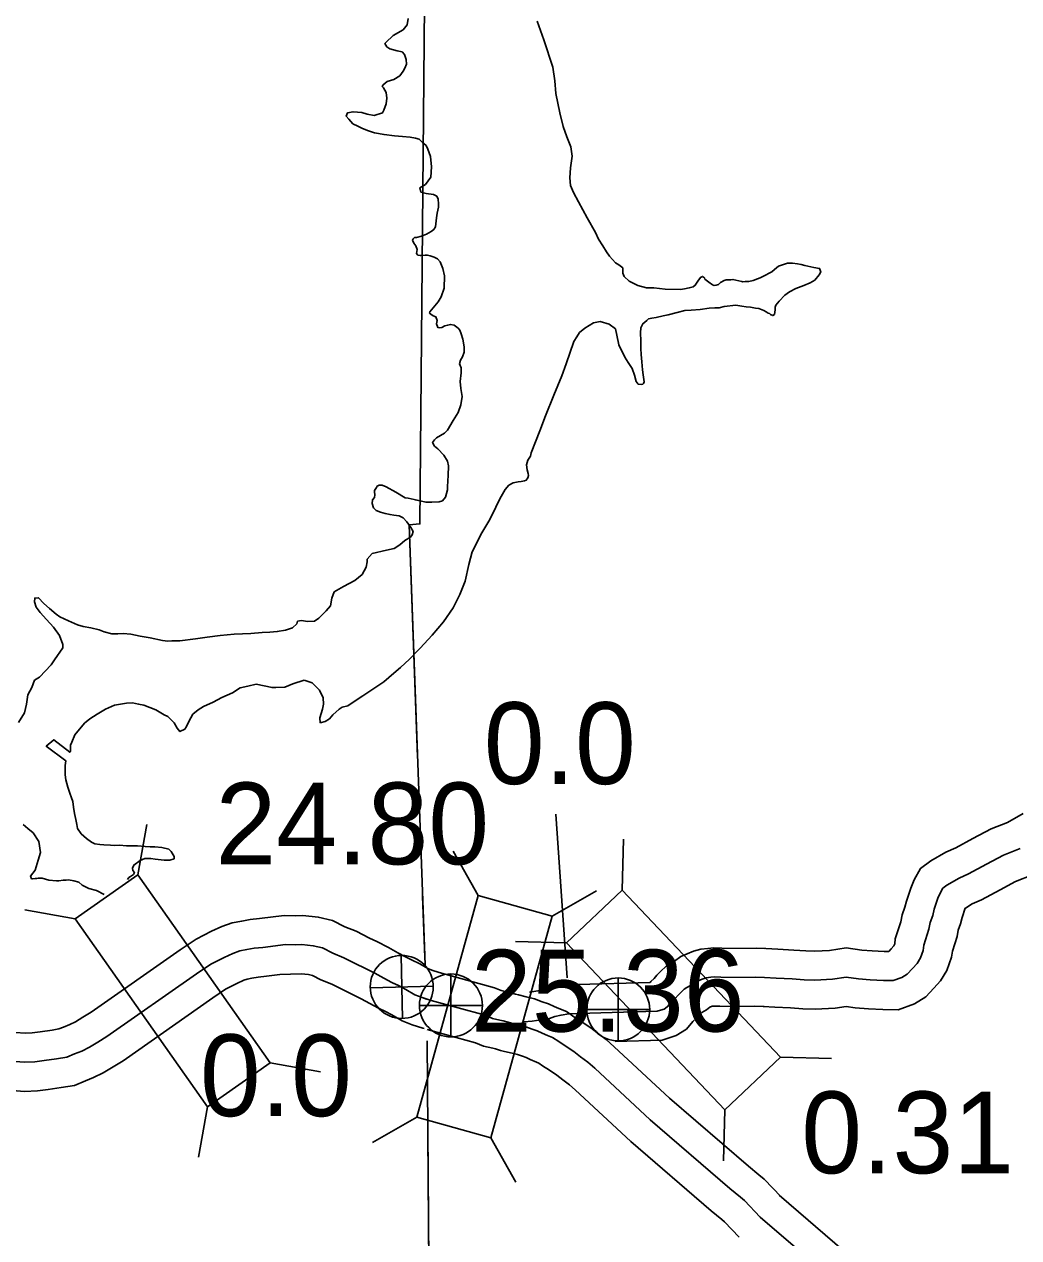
# Model space of a CAD drawing. Extents: x -83719 to 153526, y -11835 to 11446.
# Drawn here: x 13014.8 to 13186.1, y 799.8 to 1008.7 of the extents above; entities that cross this region are included whole.
import ezdxf

# ---------------------------------------------------------------- set-up
doc = ezdxf.new("R2010")
doc.units = 0
for name, color, linetype in [('Level 11', 7, 'Continuous'), ('Level 2', 7, 'Continuous'), ('Level 20', 7, 'Continuous'), ('Level 25', 7, 'Continuous'), ('Level 26', 7, 'Continuous'), ('Level 58', 7, 'Continuous'), ('Level 59', 7, 'Continuous'), ('Level 9', 7, 'Continuous')]:
    doc.layers.add(name, color=color, linetype=linetype)

msp = doc.modelspace()

# ---------------------------------------------------------------- linework, layer by layer
at = {"layer": 'Level 11'}
for points in [[(13186.82, 872.82), (13184.12, 871.29), (13181.32, 870.16), (13178.14, 868.5), (13175.25, 866.92), (13173.52, 866.16), (13170.96, 864.65), (13169.18, 863.36), (13168.06, 861.41), (13167.48, 859.94), (13166.73, 857.73), (13166.47, 856.68), (13166.01, 855.36), (13165.76, 854.15), (13164.81, 851.21), (13164.72, 850.37), (13164.63, 850.13), (13164.55, 850), (13164.1, 849.5), (13163.7, 849.07), (13163.64, 849.05), (13162.9, 849.05), (13160.81, 849.14), (13159.05, 849.29), (13156.38, 849.67), (13153.49, 849.25), (13150.95, 849.12), (13149.41, 849.18), (13147.37, 849.31), (13144.59, 849.46), (13142.5, 849.56), (13140.92, 849.62)], [(13188.47, 862.27), (13185.53, 861.08), (13182.86, 859.68), (13179.66, 857.93), (13178.08, 857.24), (13176.89, 856.54), (13176.87, 856.49), (13176.34, 854.92), (13176.06, 853.81), (13175.67, 852.7), (13175.45, 851.62), (13174.64, 849.1), (13174.52, 848.06), (13173.69, 845.8), (13172.63, 844.02), (13171.46, 842.73), (13170.09, 841.26), (13168.12, 840.03), (13165.32, 839.03), (13162.65, 839.05), (13160.19, 839.16), (13157.93, 839.35), (13156.38, 839.57), (13154.48, 839.29), (13151.02, 839.1), (13148.88, 839.19), (13146.78, 839.33), (13144.07, 839.47), (13142.08, 839.57), (13140.59, 839.62)], [(13059.61, 855.28), (13055.36, 854.72), (13053.77, 854.55), (13052.28, 854.3), (13050.67, 854), (13048.87, 853.37), (13047.08, 852.53), (13044.47, 851.19), (13041.68, 849.36), (13026.34, 838.59), (13024.94, 837.72), (13023.65, 836.95), (13022.69, 836.47), (13021.63, 836.05), (13020.8, 835.71), (13019.65, 835.53), (13017.57, 835.21), (13016.21, 835.04), (13015, 834.98), (13013.31, 835.1), (13012.68, 835.28), (13011.52, 835.72), (13010.72, 836)], [(13084.56, 846.01), (13084.31, 846.11), (13082.95, 846.9), (13081.53, 847.64), (13080.38, 848.19), (13079.18, 848.83), (13077.58, 849.75), (13075.56, 850.75), (13074.28, 851.35), (13071.98, 852.53), (13070.06, 853.31), (13067.92, 854.39), (13065.45, 854.98), (13062.83, 855.24), (13061.52, 855.2), (13059.61, 855.28)], [(13142.32, 849.57), (13134.94, 849.61), (13133.59, 849.68), (13132.56, 849.59), (13131.32, 849.44), (13130.1, 849.11), (13127.91, 848.2), (13126.81, 847.38), (13126.44, 847.16), (13125.42, 846.57), (13124.34, 845.53), (13123.77, 844.97), (13123.29, 844.42), (13122.73, 843.89), (13122.6, 843.74), (13110.14, 843.36), (13108.11, 843.29), (13106.34, 843), (13104.76, 842.66), (13104.01, 842.37), (13101.83, 842.03)], [(13101.24, 841.25), (13099.92, 841.57), (13099.4, 841.7), (13098.59, 841.93), (13097.89, 842.11), (13096.97, 842.31), (13095.82, 842.79), (13086.28, 845.43), (13085, 845.83), (13084.31, 846.11), (13083.63, 846.5)], [(13058.86, 845.1), (13056.54, 844.79), (13055.14, 844.64), (13054.03, 844.45), (13053.25, 844.31), (13052.65, 844.1), (13051.47, 843.55), (13049.51, 842.54), (13047.29, 841.08), (13031.85, 830.24), (13030.14, 829.18), (13028.46, 828.17), (13026.77, 827.33), (13025.38, 826.78), (13023.49, 826), (13021.18, 825.65), (13018.94, 825.3), (13017.1, 825.08), (13014.91, 824.96), (13011.52, 825.21), (13009.53, 825.79), (13008.14, 826.31), (13007.46, 826.54)], [(13083.69, 835.77), (13083.47, 835.83), (13081.65, 836.4), (13079.9, 837.1), (13078.12, 838.14), (13077.03, 838.71), (13075.86, 839.27), (13074.35, 840.07), (13072.88, 840.92), (13071.23, 841.73), (13069.86, 842.37), (13067.8, 843.44), (13065.93, 844.19), (13064.47, 844.93), (13063.77, 845.1), (13062.5, 845.23), (13058.86, 845.1)], [(13145.16, 806.8), (13142.25, 809.82), (13141.34, 810.58), (13139.55, 812.07), (13125.95, 823.78), (13116.43, 832.64), (13115.02, 833.88), (13113.69, 834.88), (13112.39, 835.92), (13110.71, 837), (13109.64, 837.69), (13108.18, 838.7), (13106.86, 839.22), (13106.06, 839.56), (13105.09, 840.02), (13104.02, 840.41), (13102.7, 840.89), (13101.26, 841.25)], [(13142.26, 839.57), (13134.63, 839.61), (13133.77, 839.66), (13133.61, 839.64), (13133.3, 839.61), (13132.9, 839.44), (13132.31, 839), (13131.48, 838.53), (13131.33, 838.38), (13131.06, 838.12), (13130.51, 837.49), (13129.98, 836.98), (13128.86, 835.68), (13127.1, 834.56), (13125.88, 834.2), (13124.7, 833.8), (13116.6, 833.55)], [(13098.87, 831.54), (13097.56, 831.85), (13096.87, 832.02), (13095.99, 832.27), (13095.55, 832.38), (13093.92, 832.75), (13092.55, 833.32), (13084.22, 835.63)], [(13137.96, 799.86), (13135.42, 802.5), (13134.95, 802.89), (13133.1, 804.42), (13119.27, 816.33), (13109.72, 825.23), (13108.72, 826.11), (13107.58, 826.96), (13106.55, 827.78), (13105.28, 828.6), (13104.09, 829.37), (13103.43, 829.82), (13103.06, 829.97), (13101.96, 830.43), (13101.24, 830.78), (13100.61, 831), (13099.77, 831.31), (13098.85, 831.54)], [(13165.68, 789.15), (13144.82, 807.12)]]:
    msp.add_lwpolyline(points, dxfattribs=at)
at = {"layer": 'Level 2'}
for points in [[(13083.78, 1012.05), (13082.97, 922.67), (13081.11, 922.53), (13082.56, 882.55)], [(13083.78, 1012.05), (13082.97, 922.67), (13081.11, 922.53), (13083.85, 846.74)], [(13083.43, 858.57), (13083.81, 848.03)], [(13084.21, 833.67), (13084.87, 749.54), (13086.28, 659.97), (13086.31, 650.79)], [(13084.33, 817.54), (13084.87, 749.54), (13086.28, 659.97), (13086.31, 650.79)]]:
    msp.add_lwpolyline(points, dxfattribs=at)
at = {"layer": 'Level 20'}
for p, q in [((13034.42, 862.27), (13035.94, 870.94)), ((13117.79, 859.61), (13118.03, 868.4)), ((13093.01, 858.68), (13088.68, 866.33)), ((13105.73, 855.15), (13113.39, 859.49)), ((13023.62, 854.69), (13014.95, 856.2)), ((13108.22, 850.52), (13099.42, 850.75)), ((13057.18, 829.86), (13065.85, 828.34)), ((13145.05, 830.88), (13153.84, 830.64)), ((13046.38, 822.28), (13044.86, 813.61)), ((13135.47, 821.79), (13135.24, 812.99)), ((13082.45, 820.51), (13074.79, 816.17)), ((13095.17, 816.99), (13099.51, 809.33))]:
    msp.add_line(p, q, dxfattribs=at)
for points in [[(13057.18, 829.86), (13034.42, 862.27), (13023.62, 854.69), (13046.38, 822.28)], [(13108.22, 850.52), (13135.47, 821.79), (13145.05, 830.88), (13117.79, 859.61)], [(13093.01, 858.68), (13082.45, 820.51), (13095.17, 816.99), (13105.73, 855.15)]]:
    msp.add_lwpolyline(points, close=True, dxfattribs=at)
at = {"layer": 'Level 25'}
msp.add_line((13106.39, 872.68), (13108.35, 844.51), dxfattribs=at)
at = {"layer": 'Level 26'}
for p, q in [((13079.97, 837.52), (13079.72, 848.37)), ((13088.31, 834.35), (13088.31, 845.18)), ((13117.12, 833.66), (13117.12, 844.5)), ((13074.42, 842.82), (13085.27, 843.07)), ((13082.89, 839.77), (13093.73, 839.77)), ((13111.7, 839.08), (13122.54, 839.08))]:
    msp.add_line(p, q, dxfattribs=at)
for centre, radius in [((13079.84, 842.95), 5.43), ((13088.31, 839.77), 5.42), ((13117.12, 839.08), 5.42)]:
    msp.add_circle(centre, radius, dxfattribs=at)
at = {"layer": 'Level 59'}
for points in [[(13186.29, 866.78), (13183.43, 865.62), (13180.5, 864.09), (13177.45, 862.42), (13175.8, 861.7), (13173.71, 860.47), (13172.99, 859.94), (13172.58, 859.23), (13172.17, 858.21), (13171.53, 856.32), (13171.27, 855.24), (13170.84, 854.03), (13170.61, 852.89), (13169.73, 850.15), (13169.62, 849.21), (13169.16, 847.96), (13168.59, 847.01), (13167.78, 846.12), (13166.88, 845.15), (13165.93, 844.55), (13164.48, 844.04), (13162.77, 844.05), (13160.5, 844.15), (13158.49, 844.32), (13156.38, 844.62), (13153.99, 844.27), (13150.99, 844.11), (13149.15, 844.19), (13147.07, 844.32), (13144.33, 844.47), (13142.29, 844.57), (13140.75, 844.62)], [(13059.83, 850.27), (13055.95, 849.76), (13054.45, 849.6), (13053.16, 849.38), (13051.96, 849.15), (13050.76, 848.73), (13049.28, 848.04), (13046.99, 846.87), (13044.49, 845.22), (13029.09, 834.41), (13027.54, 833.45), (13026.05, 832.56), (13024.73, 831.9), (13023.5, 831.41), (13022.15, 830.86), (13020.42, 830.59), (13018.25, 830.26), (13016.65, 830.06), (13014.95, 829.97), (13012.41, 830.16), (13011.11, 830.54), (13009.83, 831.01), (13009.09, 831.27)], [(13084.12, 840.87), (13083.33, 841.11), (13082.11, 841.6), (13080.54, 842.52), (13079.28, 843.17), (13078.12, 843.73), (13076.76, 844.45), (13075.23, 845.33), (13073.39, 846.24), (13072.07, 846.86), (13069.89, 847.99), (13067.99, 848.75), (13066.19, 849.66), (13064.61, 850.04), (13062.66, 850.23), (13061.5, 850.19), (13059.83, 850.27)], [(13142.29, 844.57), (13134.79, 844.61), (13133.68, 844.67), (13133.08, 844.62), (13132.28, 844.52), (13131.72, 844.37), (13130.41, 843.82), (13129.56, 843.19), (13128.94, 842.83), (13128.45, 842.55), (13127.84, 841.96), (13127.42, 841.54), (13126.9, 840.96), (13126.35, 840.44), (13125.55, 839.5), (13125, 839.15), (13124.37, 838.96), (13123.81, 838.77), (13110.3, 838.36), (13108.6, 838.3), (13107.27, 838.09), (13106.18, 837.85), (13105.29, 837.51), (13102.3, 837.04), (13100.87, 836.92), (13100.06, 836.39)], [(13100.06, 836.39), (13098.74, 836.71), (13098.14, 836.86), (13097.29, 837.1), (13096.72, 837.24), (13095.44, 837.53), (13094.19, 838.06), (13084.88, 840.63), (13083.33, 841.11), (13082.11, 841.6), (13080.54, 842.52), (13079.28, 843.17), (13078.38, 843.61)], [(13141.56, 803.33), (13138.83, 806.16), (13138.15, 806.74), (13136.32, 808.24), (13122.61, 820.05), (13113.08, 828.94), (13111.87, 830), (13110.64, 830.92), (13109.47, 831.85), (13108, 832.8), (13106.87, 833.53), (13105.81, 834.26), (13104.96, 834.6), (13104.01, 835), (13103.16, 835.4), (13102.32, 835.7), (13101.23, 836.1), (13100.06, 836.39)], [(13162.6, 785.2), (13141.56, 803.33)]]:
    msp.add_lwpolyline(points, dxfattribs=at)
at = {"layer": 'Level 9'}
for points in [[(13083.67, 988.16), (13083.25, 988.54), (13082.83, 988.96), (13082.2, 989.1), (13081.29, 989.27), (13079.95, 989.42), (13078.57, 989.54), (13076.8, 989.74), (13075.15, 990.02), (13073.93, 990.41), (13072.95, 990.81), (13072.27, 991.19), (13071.42, 991.59), (13070.73, 992.37), (13070.27, 992.89), (13070.52, 993.5), (13071.45, 993.66), (13072.95, 993.55), (13073.9, 993.22), (13075.08, 993.02), (13076.53, 993.48), (13076.78, 993.92), (13077.17, 995.04), (13077.27, 996.01), (13077.14, 996.97), (13076.71, 997.79), (13076.47, 997.99), (13076.62, 998.29), (13077.31, 998.85), (13078.49, 999.19), (13079.51, 999.86), (13080.11, 1000.62), (13080.39, 1001.17), (13080.64, 1001.88), (13080.61, 1002.68), (13080.34, 1003.54), (13079.89, 1003.99), (13079.05, 1004.13), (13077.8, 1004.48), (13077.26, 1004.83), (13076.94, 1005.42), (13077.1, 1005.56), (13078.36, 1006.77), (13080.06, 1007.77), (13080.76, 1008.63), (13080.92, 1009.71)], [(13103.18, 1009.26), (13104.29, 1006.02), (13105.83, 1001.33), (13106.22, 998.98), (13106.39, 996.78), (13107.08, 993.46), (13107.63, 991.11), (13108.26, 989.36), (13108.96, 987.61), (13109.18, 986.02), (13108.92, 984.03), (13108.78, 982.29), (13108.9, 980.96), (13109.44, 979.78), (13110.3, 978.17), (13111.74, 975.38), (13113.19, 972.89), (13113.74, 971.71), (13114.48, 970.57), (13115.12, 969.55), (13115.61, 968.8), (13116.62, 967.67), (13117.23, 967.29), (13117.92, 966.78), (13117.93, 966.54), (13117.92, 965.88), (13118.11, 965.28), (13118.97, 964.51), (13120.5, 963.73), (13121.98, 963.35), (13123.25, 963.33), (13125.2, 963.13), (13127.84, 963.05), (13128.5, 963.14), (13129.33, 963.31), (13130.02, 963.5), (13130.38, 963.78), (13130.82, 964.46), (13131.27, 965.11), (13131.63, 965.29), (13131.94, 965.07), (13132.05, 964.84), (13132.7, 964.3), (13133.32, 963.88), (13133.32, 963.85), (13133.62, 963.76), (13133.95, 963.77), (13134.35, 963.92), (13134.74, 964.24), (13135.33, 964.59), (13135.72, 964.7), (13136.19, 964.72), (13136.39, 964.73), (13136.49, 964.73), (13136.86, 964.78), (13138.4, 964.41)], [(13087.13, 963.28), (13087.19, 965.39), (13086.91, 966.68), (13086.43, 967.83), (13085.98, 968.35), (13085.4, 968.63), (13084.72, 968.84), (13084.29, 968.96), (13083.89, 968.94), (13083.12, 968.92), (13083.02, 968.91), (13082.62, 968.97), (13082.37, 969.26), (13082.52, 969.93), (13082.29, 970.56), (13081.94, 971.01), (13081.72, 971.54), (13081.78, 971.78), (13082.04, 972.02), (13082.37, 972), (13083.23, 972.23), (13084.12, 972.56), (13084.91, 973.06), (13085.36, 973.41), (13085.68, 973.85), (13085.83, 975.4), (13085.93, 976.2), (13086.16, 977.21), (13086.17, 977.78), (13086.11, 978.61), (13085.86, 979.14), (13085.31, 979.39), (13084.04, 979.61), (13083.57, 979.69), (13083.13, 979.84), (13082.97, 980.54), (13083.95, 981.14), (13084.84, 982.41), (13084.98, 984.15), (13084.78, 985.98), (13084.33, 987.2), (13084.04, 987.83), (13083.41, 988.39)], [(13138.4, 960.17), (13139.14, 960.09), (13139.87, 959.98), (13140.75, 959.84), (13141.32, 959.76), (13141.62, 959.67), (13142.19, 959.46), (13142.6, 959.23), (13142.91, 958.98), (13143.15, 958.92), (13143.35, 958.76), (13143.76, 958.57), (13144.02, 958.75), (13144.13, 959.55), (13144.15, 960.02), (13144.24, 960.36), (13144.81, 961.04), (13145.82, 962.08), (13146.6, 962.63), (13147.68, 963.2), (13149.07, 963.75), (13150.16, 964.18), (13150.94, 964.64), (13151.71, 965.6), (13151.97, 966.08), (13151.78, 966.67), (13150.77, 966.84), (13149.26, 967.2), (13148.62, 967.38), (13147.98, 967.49), (13147.14, 967.6), (13146.28, 967.6), (13144.72, 967.05), (13144.01, 966.49), (13143.55, 966.11), (13143.19, 965.9), (13142.34, 965.44), (13141.58, 965.08), (13141.12, 964.9), (13140.33, 964.61), (13139.6, 964.45), (13138.97, 964.4), (13138.53, 964.38), (13138.4, 964.41)], [(13082.16, 926.83), (13083, 926.64), (13083.97, 926.44), (13085.04, 926.41), (13086.31, 926.49), (13086.84, 926.68), (13087.38, 927.3), (13087.74, 928.55), (13087.72, 929.08), (13087.75, 930.12), (13087.82, 931.02), (13087.89, 932.7), (13087.69, 933.49), (13087.06, 934.51), (13086.08, 935.61), (13085.46, 936.09), (13085.14, 936.71), (13085.46, 937.16), (13085.85, 937.5), (13087.19, 938.29), (13087.7, 938.84), (13088.68, 940.51), (13089.56, 941.85), (13090.02, 943.2), (13090.23, 944.64), (13090.02, 946.01), (13089.91, 947.2), (13090.09, 948.68), (13090.06, 949.58), (13089.76, 950.24), (13089.94, 950.91), (13090.29, 951.43), (13090.56, 952.24), (13090.56, 953.18), (13090.35, 954.47), (13090.08, 955.4), (13089.86, 956.02), (13089.58, 956.38), (13088.89, 956.89), (13088.22, 957.04), (13087.76, 956.92), (13087.26, 956.77), (13086.74, 956.51), (13086.4, 956.47), (13086.03, 956.52), (13085.85, 957.12), (13085.92, 957.72), (13085.73, 958.35), (13085.23, 958.53), (13084.82, 958.79), (13084.61, 958.98), (13084.7, 959.18), (13086.11, 960.9), (13086.61, 961.79), (13087.13, 963.28)], [(13135.36, 960.12), (13134.49, 959.88), (13133.73, 959.89), (13132.76, 959.82), (13131.23, 959.63), (13129.7, 959.51), (13128.57, 959.44), (13127.24, 959.09), (13125.72, 958.67), (13124.83, 958.5), (13123.67, 958.23), (13122.91, 958.1), (13122.34, 957.98), (13122.05, 957.7), (13121.34, 957.14), (13120.99, 956.46), (13120.92, 955.59), (13120.98, 954.19), (13121.02, 952.89), (13121.09, 951.85), (13121.17, 950.62), (13121.32, 949.22), (13121.38, 948.36), (13121.51, 947.56), (13121.56, 947.13), (13121.47, 946.86), (13121.34, 946.72), (13121.11, 946.68), (13120.57, 946.72), (13120.19, 947.21), (13119.89, 948.27), (13119.51, 949.46), (13118.84, 950.5), (13118.24, 951.42), (13117.23, 953.52), (13116.87, 955.21), (13116.63, 956.27), (13115.56, 957.1), (13114.01, 957.55), (13112.85, 957.31), (13111.35, 956.42), (13110.47, 955.62), (13109.96, 954.9), (13109.46, 954.08), (13108.16, 950.26), (13107.4, 948.16), (13106.02, 944.87), (13104.58, 941.28), (13103.6, 938.74), (13102.13, 934.94), (13101.99, 934.37), (13101.54, 933.65), (13101.31, 932.84), (13101.44, 931.98), (13101.63, 931.35), (13101.64, 931.01), (13101.55, 930.64), (13101.46, 930.44), (13101.27, 930.23), (13100.97, 930.12), (13100.41, 930), (13099.91, 929.92), (13099.01, 929.78), (13098.29, 929.36), (13097.65, 928.6), (13096.74, 927), (13096.02, 925.57), (13095, 923.46), (13093.61, 921.17), (13091.99, 917.87), (13091.4, 915.68), (13090.77, 912.85), (13089.85, 910.51), (13088.7, 908.23), (13087.02, 905.83), (13085.06, 903.53), (13083, 901.31), (13082, 900.25)], [(13135.36, 960.12), (13137.36, 960.37)], [(13138.4, 960.17), (13137.36, 960.37)], [(13062.57, 906.03), (13063.61, 905.87), (13064.84, 905.95), (13065.56, 906.44), (13066.82, 907.69), (13067.55, 908.55), (13067.81, 909.9), (13068.23, 910.98), (13069.8, 911.91), (13071.77, 912.94), (13073.03, 913.99), (13073.69, 915.25), (13073.89, 916.13), (13073.88, 916.59), (13074.77, 917.6), (13077.19, 918.15), (13078.52, 918.46), (13079.5, 919.1), (13080.37, 919.8), (13081.32, 920.43), (13081.64, 920.81), (13081.79, 921.35), (13081.43, 922.08), (13081, 922.66), (13080.69, 923.05), (13080.1, 923.73), (13079.42, 924.08), (13078.48, 924.18), (13077.84, 924.29), (13077, 924.46), (13076.16, 924.73), (13075.41, 924.97), (13074.96, 925.45), (13074.73, 926.21), (13074.78, 926.82), (13075.13, 927.23), (13075.22, 927.67), (13075.16, 928.2), (13075.15, 928.44), (13075.47, 928.98), (13075.59, 929.19), (13075.96, 929.37), (13076.46, 929.38), (13077.17, 929.07), (13078.8, 928.16), (13080.41, 927.15), (13080.94, 927.1), (13083, 926.64), (13083.03, 926.64)], [(13013.88, 888.5), (13014.89, 890.14), (13015.24, 891.62), (13015.48, 893.23), (13016.17, 894.53), (13016.63, 895.75), (13017.48, 896.28), (13019.47, 898.39), (13020.07, 899.28), (13021.47, 901.33), (13021.48, 901.9), (13020.93, 903.45), (13019.87, 904.88), (13018.66, 906.21), (13017.61, 907.44), (13016.91, 908.32), (13016.61, 909.25), (13016.65, 909.92), (13017.32, 909.97), (13018.22, 908.97), (13019.19, 908.1), (13020.32, 907.17), (13020.98, 906.69), (13022.47, 906.01), (13024, 905.3), (13025.01, 905.03), (13026.29, 904.81), (13027.73, 904.43), (13028.58, 904.09), (13029.93, 903.77), (13030.96, 903.78), (13031.86, 903.81), (13033.2, 903.69), (13034.78, 903.38), (13036.5, 903.04), (13038.65, 902.58), (13039.59, 902.51), (13040.26, 902.53), (13041.63, 902.55), (13044.32, 902.88), (13046.34, 903.19), (13048.6, 903.47), (13050.97, 903.68), (13053.83, 903.82), (13055.8, 903.96), (13057.13, 904.04), (13058.4, 904.15), (13059.82, 904.4), (13061.01, 904.81), (13061.75, 905.47), (13061.9, 905.91), (13062.57, 906.03)], [(13082.5, 900.78), (13081.2, 899.41), (13079.62, 897.95), (13078.49, 896.98), (13076.73, 895.51), (13074.88, 894.21), (13073.12, 893.08), (13071.65, 892.09), (13070.54, 891.38), (13069.61, 891.11), (13069.09, 890.76), (13067.99, 889.79), (13067.38, 889.13), (13066.63, 888.64), (13065.8, 888.44), (13065.77, 888.44), (13065.74, 889.31), (13066.22, 890.76), (13066.39, 891.63), (13066.32, 892.73), (13065.7, 894.05), (13064.39, 895.31), (13063.04, 895.76)], [(13063.04, 895.76), (13061.06, 895.15), (13059.71, 894.57), (13058.14, 894.52), (13057.51, 894.49), (13054.75, 895.06), (13053.36, 894.75), (13052.03, 894.43), (13050.69, 893.62), (13048.85, 892.82), (13047.38, 892), (13045.7, 891.23), (13044.79, 890.67), (13043.88, 889.9), (13043.19, 888.67), (13042.76, 887.79), (13042.47, 887.31), (13041.65, 886.91), (13041.16, 887.53), (13040.66, 888.45), (13039.55, 889.51), (13038.94, 889.82), (13037.51, 890.68), (13035.41, 891.47), (13034.54, 891.67), (13033.46, 891.9), (13032.43, 891.8), (13030.37, 891.49), (13028.86, 890.77), (13027.42, 889.95), (13026.15, 889.1), (13025.24, 888.4), (13023.54, 886.37), (13023.05, 885.12), (13022.8, 884.61), (13022.81, 883.57), (13022.68, 883.37), (13019.93, 885.51), (13018.64, 884.39), (13022, 881.9), (13021.89, 881.1), (13021.89, 880.33), (13021.88, 879.49), (13021.98, 878.63), (13022.36, 877.37), (13022.67, 876.31), (13023, 875.49), (13023.19, 874.86), (13023.35, 873.93), (13023.52, 872.84), (13023.7, 871.81), (13023.89, 870.94), (13024.02, 870.21), (13024.65, 869.3), (13025.55, 868.53), (13026.44, 867.89), (13026.99, 867.58), (13027.86, 867.48), (13028.56, 867.43), (13029.7, 867.37), (13030.37, 867.33), (13031.23, 867.36), (13032.47, 867.27), (13033.31, 867.24), (13034.34, 867.24), (13035.68, 867.15), (13036.52, 867.08), (13037.35, 867.05), (13038.53, 866.95), (13039.71, 866.66), (13040.15, 866.28), (13040.65, 865.42), (13040.63, 865.02), (13039.91, 864.8), (13038.94, 864.8), (13037.4, 864.98), (13036.66, 865.05), (13035.59, 865.04), (13034.83, 864.72), (13033.73, 863.94), (13033.51, 863.4), (13033.56, 863), (13033.81, 862.64), (13033.65, 862.3), (13033.16, 861.95), (13032.87, 861.81), (13032.64, 861.47)], [(13028.59, 858.88), (13027.27, 859.54), (13025.99, 859.89), (13024.8, 860.48), (13024.25, 860.97), (13023.37, 861.2), (13022.47, 861.37), (13022.07, 861.36), (13021.57, 861.31), (13020.77, 861.24), (13020.37, 861.2), (13019.1, 861.35), (13017.95, 861.68), (13017.25, 861.69), (13017.01, 861.64), (13016.75, 861.64), (13016.22, 861.55), (13016.12, 861.58), (13015.93, 862.01), (13016.7, 863.07), (13017.24, 864.76), (13017.66, 866.11), (13017.35, 868.01), (13016.4, 869.48), (13015.47, 870.24), (13014.64, 870.95)]]:
    msp.add_lwpolyline(points, dxfattribs=at)

# ---------------------------------------------------------------- texts
at = {"layer": 'Level 25'}
for s, p in [('0.0', (13093.97, 877.89)), ('25.36', (13091.75, 835.27)), ('0.0', (13045.09, 820.7))]:
    msp.add_text(s, height=14.08, dxfattribs=at).set_placement(p)
at = {"layer": 'Level 58'}
for s, p in [('24.80', (13047.77, 864.06)), ('0.31', (13148.63, 810.86))]:
    msp.add_text(s, height=14.08, dxfattribs=at).set_placement(p)

doc.saveas('drawing.dxf')
